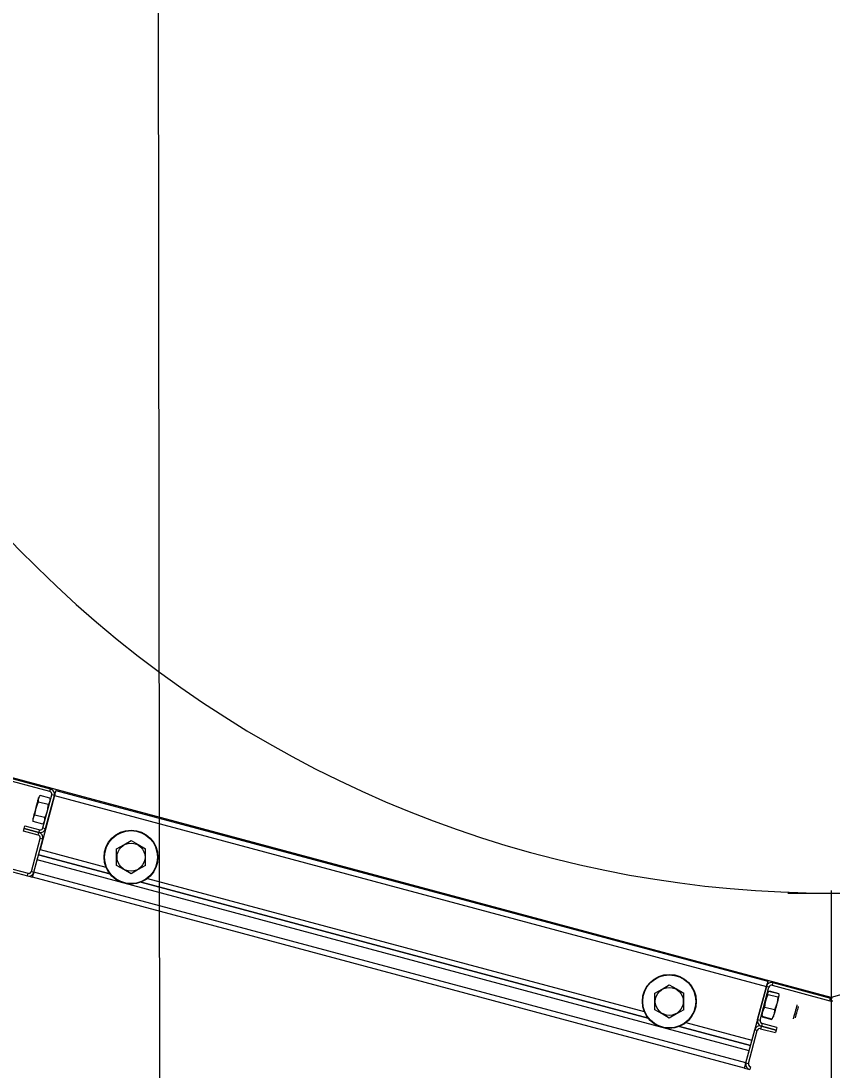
# Model space of a CAD drawing. Extents: x -264205 to -263659, y -1242401 to -1242060.
# Drawn here: x -263795.51 to -263795.082, y -1242186.417 to -1242185.862 of the extents above; entities that cross this region are included whole.
import ezdxf

# ---------------------------------------------------------------- set-up
doc = ezdxf.new("R2010")
doc.units = 0
doc.layers.add('KFA_SO_10-1_PLACHTY', color=7, linetype='Continuous')
doc.layers.add('SITUACIA_DSP_2D', color=7, linetype='Continuous')

msp = doc.modelspace()

# ---------------------------------------------------------------- linework, layer by layer
at = {"layer": 'KFA_SO_10-1_PLACHTY'}
msp.add_lwpolyline([(-263795.396, -1242226.823), (-263795.427, -1242195.892), (-263795.456, -1242167.905), (-263795.427, -1242160.909), (-263795.402, -1242132.887), (-263795.428, -1242101.98)], dxfattribs=at)
at = {"layer": 'SITUACIA_DSP_2D'}
for p, q in [((-263795.49447, -1242186.26781), (-263795.58073, -1242186.24469)), ((-263795.49484, -1242186.26918), (-263795.5811, -1242186.24607)), ((-263795.0819, -1242186.37789), (-263795.53244, -1242186.25717)), ((-263795.49484, -1242186.26918), (-263795.49447, -1242186.26781)), ((-263795.50112, -1242186.27317), (-263795.50134, -1242186.27398)), ((-263795.50099, -1242186.27266), (-263795.50112, -1242186.27317)), ((-263795.50094, -1242186.27249), (-263795.50099, -1242186.27266)), ((-263795.50092, -1242186.27468), (-263795.5009, -1242186.27316)), ((-263795.5009, -1242186.27316), (-263795.50033, -1242186.27173)), ((-263795.50033, -1242186.27173), (-263795.5, -1242186.27124)), ((-263795.49246, -1242186.2713), (-263795.50008, -1242186.29974)), ((-263795.49489, -1242186.27261), (-263795.5, -1242186.27124)), ((-263795.4985, -1242186.28836), (-263795.49383, -1242186.27093)), ((-263795.49713, -1242186.28873), (-263795.49246, -1242186.2713)), ((-263795.49489, -1242186.27261), (-263795.49491, -1242186.27413)), ((-263795.49246, -1242186.2713), (-263795.49383, -1242186.27093)), ((-263795.49231, -1242186.27076), (-263795.49246, -1242186.2713)), ((-263795.49246, -1242186.2713), (-263795.11623, -1242186.37211)), ((-263795.49217, -1242186.27024), (-263795.49231, -1242186.27076)), ((-263795.49205, -1242186.26977), (-263795.49217, -1242186.27024)), ((-263795.49193, -1242186.26935), (-263795.49205, -1242186.26977)), ((-263795.49184, -1242186.26901), (-263795.49193, -1242186.26935)), ((-263795.49178, -1242186.26875), (-263795.49184, -1242186.26901)), ((-263795.49173, -1242186.2686), (-263795.49178, -1242186.26875)), ((-263795.49172, -1242186.26854), (-263795.49173, -1242186.2686)), ((-263795.49172, -1242186.26854), (-263795.11549, -1242186.36935)), ((-263795.50268, -1242186.279), (-263795.50303, -1242186.28031)), ((-263795.50269, -1242186.28065), (-263795.50219, -1242186.27795)), ((-263795.50232, -1242186.27763), (-263795.50268, -1242186.279)), ((-263795.50195, -1242186.27628), (-263795.50232, -1242186.27763)), ((-263795.50219, -1242186.27795), (-263795.50122, -1242186.27531)), ((-263795.50162, -1242186.27504), (-263795.50195, -1242186.27628)), ((-263795.50134, -1242186.27398), (-263795.50162, -1242186.27504)), ((-263795.50122, -1242186.27531), (-263795.50092, -1242186.27468)), ((-263795.49581, -1242186.27605), (-263795.50092, -1242186.27468)), ((-263795.49587, -1242186.27674), (-263795.49632, -1242186.27944)), ((-263795.49581, -1242186.27605), (-263795.49587, -1242186.27674)), ((-263795.49548, -1242186.27556), (-263795.49581, -1242186.27605)), ((-263795.49491, -1242186.27413), (-263795.49548, -1242186.27556)), ((-263795.50387, -1242186.28341), (-263795.50388, -1242186.28346)), ((-263795.50377, -1242186.28307), (-263795.50387, -1242186.28341)), ((-263795.5036, -1242186.28241), (-263795.50377, -1242186.28307)), ((-263795.50369, -1242186.28501), (-263795.50367, -1242186.28349)), ((-263795.50367, -1242186.28349), (-263795.5031, -1242186.28206)), ((-263795.50335, -1242186.28147), (-263795.5036, -1242186.28241)), ((-263795.50303, -1242186.28031), (-263795.50335, -1242186.28147)), ((-263795.5031, -1242186.28206), (-263795.50276, -1242186.28157)), ((-263795.50276, -1242186.28157), (-263795.50269, -1242186.28065)), ((-263795.49766, -1242186.28294), (-263795.50276, -1242186.28157)), ((-263795.49768, -1242186.28446), (-263795.49825, -1242186.28589)), ((-263795.49766, -1242186.28294), (-263795.49768, -1242186.28446)), ((-263795.49726, -1242186.2821), (-263795.49766, -1242186.28294)), ((-263795.49632, -1242186.27944), (-263795.49726, -1242186.2821)), ((-263795.59265, -1242186.2892), (-263795.5064, -1242186.31231)), ((-263795.50879, -1242186.29003), (-263795.50842, -1242186.28866)), ((-263795.50099, -1242186.29212), (-263795.50879, -1242186.29003)), ((-263795.50842, -1242186.28866), (-263795.50805, -1242186.28728)), ((-263795.50842, -1242186.28866), (-263795.50062, -1242186.29075)), ((-263795.50062, -1242186.29075), (-263795.50842, -1242186.28866)), ((-263795.50805, -1242186.28728), (-263795.50025, -1242186.28937)), ((-263795.49858, -1242186.28638), (-263795.50369, -1242186.28501)), ((-263795.50062, -1242186.29075), (-263795.50025, -1242186.28937)), ((-263795.49825, -1242186.28589), (-263795.49858, -1242186.28638)), ((-263795.4985, -1242186.28836), (-263795.49713, -1242186.28873)), ((-263795.59302, -1242186.29058), (-263795.50677, -1242186.31369)), ((-263795.50465, -1242186.3113), (-263795.49998, -1242186.29387)), ((-263795.50328, -1242186.31167), (-263795.4986, -1242186.29424)), ((-263795.50099, -1242186.29212), (-263795.50062, -1242186.29075)), ((-263795.4986, -1242186.29424), (-263795.49998, -1242186.29387)), ((-263795.45584, -1242186.29723), (-263795.45198, -1242186.295)), ((-263795.45198, -1242186.295), (-263795.44824, -1242186.29717)), ((-263795.50008, -1242186.29974), (-263795.46521, -1242186.30909)), ((-263795.45958, -1242186.29939), (-263795.45584, -1242186.29723)), ((-263795.45958, -1242186.30049), (-263795.45958, -1242186.29939)), ((-263795.45958, -1242186.30438), (-263795.45958, -1242186.30049)), ((-263795.44824, -1242186.29717), (-263795.44438, -1242186.29939)), ((-263795.44438, -1242186.30049), (-263795.44438, -1242186.29939)), ((-263795.44438, -1242186.30438), (-263795.44438, -1242186.30049)), ((-263795.50328, -1242186.31167), (-263795.50155, -1242186.30525)), ((-263795.12533, -1242186.40606), (-263795.50155, -1242186.30525)), ((-263795.50082, -1242186.3025), (-263795.46319, -1242186.31258)), ((-263795.46319, -1242186.31258), (-263795.50082, -1242186.3025)), ((-263795.45958, -1242186.30817), (-263795.45958, -1242186.30438)), ((-263795.44438, -1242186.30817), (-263795.44438, -1242186.30438)), ((-263795.50677, -1242186.31369), (-263795.5064, -1242186.31231)), ((-263795.50465, -1242186.3113), (-263795.50328, -1242186.31167)), ((-263795.50356, -1242186.31273), (-263795.50342, -1242186.31221)), ((-263795.50342, -1242186.31221), (-263795.50328, -1242186.31167)), ((-263795.12705, -1242186.41248), (-263795.50328, -1242186.31167)), ((-263795.45573, -1242186.31039), (-263795.45958, -1242186.30817)), ((-263795.45198, -1242186.31256), (-263795.45573, -1242186.31039)), ((-263795.44813, -1242186.31033), (-263795.45198, -1242186.31256)), ((-263795.44438, -1242186.30817), (-263795.44813, -1242186.31033)), ((-263795.50677, -1242186.31369), (-263795.50401, -1242186.31443)), ((-263795.50401, -1242186.31443), (-263795.504, -1242186.31437)), ((-263795.12778, -1242186.41524), (-263795.50401, -1242186.31443)), ((-263795.504, -1242186.31437), (-263795.50396, -1242186.31422)), ((-263795.50396, -1242186.31422), (-263795.50389, -1242186.31396)), ((-263795.50389, -1242186.31396), (-263795.5038, -1242186.31362)), ((-263795.5038, -1242186.31362), (-263795.50368, -1242186.3132)), ((-263795.50368, -1242186.3132), (-263795.50356, -1242186.31273)), ((-263795.44668, -1242186.317), (-263795.17873, -1242186.3888)), ((-263795.17873, -1242186.3888), (-263795.44668, -1242186.317)), ((-263795.44319, -1242186.31499), (-263795.18074, -1242186.38531)), ((-263795.10485, -1242186.32276), (-263795.05896, -1242186.32276)), ((-263795.0819, -1242186.32142), (-263795.0819, -1242186.51807)), ((-263795.17137, -1242186.37345), (-263795.16752, -1242186.37123)), ((-263795.16752, -1242186.37123), (-263795.16377, -1242186.37339)), ((-263795.11623, -1242186.37211), (-263795.12385, -1242186.40055)), ((-263795.1209, -1242186.38954), (-263795.11623, -1242186.37211)), ((-263795.11952, -1242186.38991), (-263795.11485, -1242186.37248)), ((-263795.11608, -1242186.37157), (-263795.11623, -1242186.37211)), ((-263795.11611, -1242186.37165), (-263795.11623, -1242186.37211)), ((-263795.11485, -1242186.37248), (-263795.11623, -1242186.37211)), ((-263795.11595, -1242186.37105), (-263795.11608, -1242186.37157)), ((-263795.11582, -1242186.37058), (-263795.11595, -1242186.37105)), ((-263795.11571, -1242186.37016), (-263795.11582, -1242186.37058)), ((-263795.11562, -1242186.36982), (-263795.11571, -1242186.37016)), ((-263795.11555, -1242186.36956), (-263795.11562, -1242186.36982)), ((-263795.11551, -1242186.36941), (-263795.11555, -1242186.36956)), ((-263795.11549, -1242186.36935), (-263795.11551, -1242186.36941)), ((-263795.11274, -1242186.37009), (-263795.11311, -1242186.37147)), ((-263795.11311, -1242186.37147), (-263795.08264, -1242186.37963)), ((-263795.11274, -1242186.37009), (-263795.08227, -1242186.37826)), ((-263795.17512, -1242186.37561), (-263795.17137, -1242186.37345)), ((-263795.17512, -1242186.37672), (-263795.17512, -1242186.37561)), ((-263795.17512, -1242186.3806), (-263795.17512, -1242186.37672)), ((-263795.16377, -1242186.37339), (-263795.15992, -1242186.37561)), ((-263795.15992, -1242186.37672), (-263795.15992, -1242186.37561)), ((-263795.15992, -1242186.3806), (-263795.15992, -1242186.37672)), ((-263795.11672, -1242186.38028), (-263795.11579, -1242186.37747)), ((-263795.11579, -1242186.37747), (-263795.11532, -1242186.37648)), ((-263795.11546, -1242186.37552), (-263795.11506, -1242186.37488)), ((-263795.11539, -1242186.37627), (-263795.11546, -1242186.37552)), ((-263795.11532, -1242186.37648), (-263795.11539, -1242186.37627)), ((-263795.11021, -1242186.37784), (-263795.11532, -1242186.37648)), ((-263795.11506, -1242186.37488), (-263795.11484, -1242186.37469)), ((-263795.10973, -1242186.37606), (-263795.11484, -1242186.37469)), ((-263795.11478, -1242186.37446), (-263795.10967, -1242186.37583)), ((-263795.11021, -1242186.37784), (-263795.11059, -1242186.38069)), ((-263795.11004, -1242186.37771), (-263795.11021, -1242186.37784)), ((-263795.1096, -1242186.37707), (-263795.11004, -1242186.37771)), ((-263795.11002, -1242186.37942), (-263795.10977, -1242186.37846)), ((-263795.10977, -1242186.37846), (-263795.10959, -1242186.37779)), ((-263795.10973, -1242186.37606), (-263795.10963, -1242186.37633)), ((-263795.10963, -1242186.37633), (-263795.1096, -1242186.37707)), ((-263795.10959, -1242186.37779), (-263795.10949, -1242186.37743)), ((-263795.10949, -1242186.37743), (-263795.10948, -1242186.37738)), ((-263795.08264, -1242186.37963), (-263795.08227, -1242186.37826)), ((-263795.07642, -1242186.37642), (-263795.0819, -1242186.37789)), ((-263795.17512, -1242186.38439), (-263795.17512, -1242186.3806)), ((-263795.17127, -1242186.38661), (-263795.17512, -1242186.38439)), ((-263795.15992, -1242186.38439), (-263795.16367, -1242186.38655)), ((-263795.15992, -1242186.38439), (-263795.15992, -1242186.3806)), ((-263795.11822, -1242186.38589), (-263795.11749, -1242186.38384)), ((-263795.11749, -1242186.38384), (-263795.1171, -1242186.38313)), ((-263795.1171, -1242186.38313), (-263795.11672, -1242186.38028)), ((-263795.11199, -1242186.3845), (-263795.1171, -1242186.38313)), ((-263795.11152, -1242186.38351), (-263795.11199, -1242186.3845)), ((-263795.11059, -1242186.38069), (-263795.11152, -1242186.38351)), ((-263795.11142, -1242186.38462), (-263795.11106, -1242186.38327)), ((-263795.11106, -1242186.38327), (-263795.11069, -1242186.3819)), ((-263795.11069, -1242186.3819), (-263795.11034, -1242186.38058)), ((-263795.11034, -1242186.38058), (-263795.11002, -1242186.37942)), ((-263795.10061, -1242186.38448), (-263795.10035, -1242186.38349)), ((-263795.10035, -1242186.38349), (-263795.10013, -1242186.38269)), ((-263795.10013, -1242186.38269), (-263795.09998, -1242186.38214)), ((-263795.09983, -1242186.38431), (-263795.10007, -1242186.38523)), ((-263795.09998, -1242186.38214), (-263795.09992, -1242186.3819)), ((-263795.09992, -1242186.3819), (-263795.09992, -1242186.38189)), ((-263795.09962, -1242186.38353), (-263795.09983, -1242186.38431)), ((-263795.09948, -1242186.383), (-263795.09962, -1242186.38353)), ((-263795.09941, -1242186.38277), (-263795.09948, -1242186.383)), ((-263795.09941, -1242186.38276), (-263795.09941, -1242186.38277)), ((-263795.16752, -1242186.38878), (-263795.17127, -1242186.38661)), ((-263795.16367, -1242186.38655), (-263795.16752, -1242186.38878)), ((-263795.1209, -1242186.38954), (-263795.12102, -1242186.39)), ((-263795.1209, -1242186.38954), (-263795.11952, -1242186.38991)), ((-263795.11851, -1242186.38745), (-263795.11848, -1242186.3878)), ((-263795.11848, -1242186.3878), (-263795.1184, -1242186.388)), ((-263795.11847, -1242186.38823), (-263795.11336, -1242186.3896)), ((-263795.1184, -1242186.388), (-263795.11822, -1242186.38589)), ((-263795.1133, -1242186.38937), (-263795.1184, -1242186.388)), ((-263795.1129, -1242186.38865), (-263795.1133, -1242186.38937)), ((-263795.1133, -1242186.38937), (-263795.11313, -1242186.38923)), ((-263795.11313, -1242186.38923), (-263795.11293, -1242186.38895)), ((-263795.11217, -1242186.38661), (-263795.1129, -1242186.38865)), ((-263795.11242, -1242186.38835), (-263795.11237, -1242186.38819)), ((-263795.11237, -1242186.38819), (-263795.11224, -1242186.3877)), ((-263795.11224, -1242186.3877), (-263795.11203, -1242186.3869)), ((-263795.11199, -1242186.3845), (-263795.11217, -1242186.38661)), ((-263795.11203, -1242186.3869), (-263795.11175, -1242186.38585)), ((-263795.11175, -1242186.38585), (-263795.11142, -1242186.38462)), ((-263795.10188, -1242186.38922), (-263795.10182, -1242186.38898)), ((-263795.10188, -1242186.38923), (-263795.10188, -1242186.38922)), ((-263795.10182, -1242186.38898), (-263795.10167, -1242186.38843)), ((-263795.10167, -1242186.38843), (-263795.10145, -1242186.38763)), ((-263795.10145, -1242186.38763), (-263795.10119, -1242186.38664)), ((-263795.10119, -1242186.38664), (-263795.1009, -1242186.38556)), ((-263795.10094, -1242186.38847), (-263795.10101, -1242186.38871)), ((-263795.10101, -1242186.38871), (-263795.10101, -1242186.38873)), ((-263795.1008, -1242186.38792), (-263795.10094, -1242186.38847)), ((-263795.1009, -1242186.38556), (-263795.10061, -1242186.38448)), ((-263795.10059, -1242186.38714), (-263795.1008, -1242186.38792)), ((-263795.10034, -1242186.38621), (-263795.10059, -1242186.38714)), ((-263795.10007, -1242186.38523), (-263795.10034, -1242186.38621)), ((-263795.16221, -1242186.39323), (-263795.12459, -1242186.40331)), ((-263795.12459, -1242186.40331), (-263795.16221, -1242186.39323)), ((-263795.15872, -1242186.39121), (-263795.12385, -1242186.40055)), ((-263795.12705, -1242186.41248), (-263795.12238, -1242186.39505)), ((-263795.12567, -1242186.41285), (-263795.121, -1242186.39542)), ((-263795.121, -1242186.39542), (-263795.12238, -1242186.39505)), ((-263795.11888, -1242186.39303), (-263795.11925, -1242186.39441)), ((-263795.11925, -1242186.39441), (-263795.11145, -1242186.3965)), ((-263795.11852, -1242186.39166), (-263795.11888, -1242186.39303)), ((-263795.11109, -1242186.39512), (-263795.11888, -1242186.39303)), ((-263795.11888, -1242186.39303), (-263795.11109, -1242186.39512)), ((-263795.11072, -1242186.39375), (-263795.11852, -1242186.39166)), ((-263795.11109, -1242186.39512), (-263795.11145, -1242186.3965)), ((-263795.11072, -1242186.39375), (-263795.11109, -1242186.39512)), ((-263795.12705, -1242186.41248), (-263795.12533, -1242186.40606)), ((-263795.12778, -1242186.41524), (-263795.12777, -1242186.41518)), ((-263795.12778, -1242186.41524), (-263795.12503, -1242186.41597)), ((-263795.12777, -1242186.41518), (-263795.12773, -1242186.41503)), ((-263795.12773, -1242186.41503), (-263795.12766, -1242186.41477)), ((-263795.12766, -1242186.41477), (-263795.12757, -1242186.41443)), ((-263795.12757, -1242186.41443), (-263795.12746, -1242186.41401)), ((-263795.12746, -1242186.41401), (-263795.12733, -1242186.41354)), ((-263795.12733, -1242186.41354), (-263795.12719, -1242186.41302)), ((-263795.12719, -1242186.41302), (-263795.12705, -1242186.41248)), ((-263795.12705, -1242186.41248), (-263795.12567, -1242186.41285)), ((-263795.12466, -1242186.4146), (-263795.12503, -1242186.41597))]:
    msp.add_line(p, q, dxfattribs=at)
for centre, radius in [((-263795.45198, -1242186.30378), 0.01425), ((-263795.45198, -1242186.30378), 0.01401), ((-263795.45198, -1242186.30378), 0.00739), ((-263795.16752, -1242186.38), 0.01425), ((-263795.16752, -1242186.38), 0.01401), ((-263795.16752, -1242186.38), 0.00739)]:
    msp.add_circle(centre, radius, dxfattribs=at)
for centre, radius, start, end in [((-263795.0819, -1242185.72426), 0.5985, 144.56502, 35.43498), ((-263795.49521, -1242186.27056), 0.00285, 345, 75), ((-263795.49521, -1242186.27056), 0.00143, 345, 75), ((-263795.49988, -1242186.288), 0.00285, 255, 345), ((-263795.49988, -1242186.288), 0.00143, 255, 345), ((-263795.50136, -1242186.2935), 0.00142, 345, 75), ((-263795.50136, -1242186.2935), 0.00285, 345, 75), ((-263795.50603, -1242186.31094), 0.00285, 255, 345), ((-263795.50603, -1242186.31094), 0.00143, 255, 345), ((-263795.11348, -1242186.37285), 0.00285, 75, 165), ((-263795.11348, -1242186.37285), 0.00143, 75, 165), ((-263795.0819, -1242186.37688), 0.00143, 255, 285), ((-263795.0819, -1242186.37688), 0.00285, 255, 285), ((-263795.11815, -1242186.39028), 0.00285, 165, 255), ((-263795.11815, -1242186.39028), 0.00143, 165, 255), ((-263795.11962, -1242186.39579), 0.00285, 75, 165), ((-263795.11962, -1242186.39579), 0.00143, 75, 165), ((-263795.12429, -1242186.41322), 0.00285, 165, 255), ((-263795.12429, -1242186.41322), 0.00143, 165, 255)]:
    msp.add_arc(centre, radius, start, end, dxfattribs=at)

doc.saveas('drawing.dxf')
